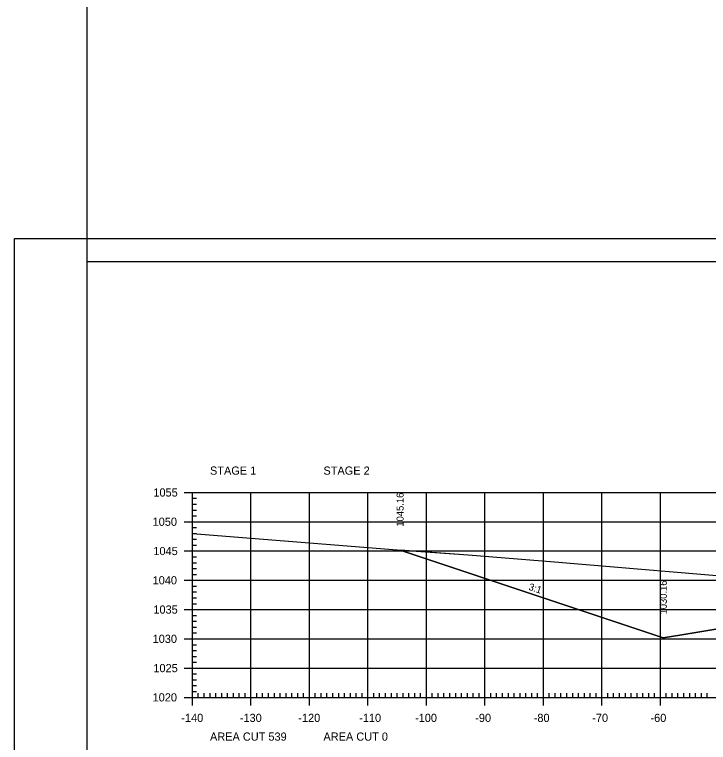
# Model space of a CAD drawing. Extents: x 1322838 to 1324533, y 339903 to 351025.
# Drawn here: x 1323533.3 to 1323651.9, y 346092.7 to 346217 of the extents above; entities that cross this region are included whole.
import ezdxf

# ---------------------------------------------------------------- set-up
doc = ezdxf.new("R2010")
doc.units = 0
for name, color, linetype in [('R_Axis', 7, 'Continuous'), ('R_Axis Annot', 7, 'Continuous'), ('R_Border', 7, 'Continuous'), ('R_Exist Surface', 7, 'Continuous'), ('R_Fin Surface', 7, 'Continuous'), ('R_Fin Surface Annot', 7, 'Continuous'), ('R_Grid', 7, 'Continuous'), ('R_No Plot', 7, 'Continuous')]:
    doc.layers.add(name, color=color, linetype=linetype)

msp = doc.modelspace()

# ---------------------------------------------------------------- linework, layer by layer
at = {"layer": 'R_Axis'}
for p, q in [((1323562.32, 346135.42), (1323565.12, 346135.42)), ((1323563.72, 346100.42), (1323563.72, 346135.42)), ((1323563.72, 346134.42), (1323564.42, 346134.42)), ((1323563.72, 346133.42), (1323564.42, 346133.42)), ((1323563.72, 346132.42), (1323564.42, 346132.42)), ((1323562.32, 346130.42), (1323565.12, 346130.42)), ((1323563.72, 346131.42), (1323564.42, 346131.42)), ((1323563.72, 346129.42), (1323564.42, 346129.42)), ((1323563.72, 346128.42), (1323564.42, 346128.42)), ((1323563.72, 346127.42), (1323564.42, 346127.42)), ((1323562.32, 346125.42), (1323565.12, 346125.42)), ((1323563.72, 346126.42), (1323564.42, 346126.42)), ((1323563.72, 346124.42), (1323564.42, 346124.42)), ((1323563.72, 346123.42), (1323564.42, 346123.42)), ((1323563.72, 346122.42), (1323564.42, 346122.42)), ((1323562.32, 346120.42), (1323565.12, 346120.42)), ((1323563.72, 346121.42), (1323564.42, 346121.42)), ((1323563.72, 346119.42), (1323564.42, 346119.42)), ((1323563.72, 346118.42), (1323564.42, 346118.42)), ((1323563.72, 346117.42), (1323564.42, 346117.42)), ((1323563.72, 346116.42), (1323564.42, 346116.42)), ((1323562.32, 346115.42), (1323565.12, 346115.42)), ((1323563.72, 346114.42), (1323564.42, 346114.42)), ((1323563.72, 346113.42), (1323564.42, 346113.42)), ((1323563.72, 346112.42), (1323564.42, 346112.42)), ((1323563.72, 346111.42), (1323564.42, 346111.42)), ((1323562.32, 346110.42), (1323565.12, 346110.42)), ((1323563.72, 346109.42), (1323564.42, 346109.42)), ((1323563.72, 346108.42), (1323564.42, 346108.42)), ((1323563.72, 346107.42), (1323564.42, 346107.42)), ((1323563.72, 346106.42), (1323564.42, 346106.42)), ((1323562.32, 346105.42), (1323565.12, 346105.42)), ((1323563.72, 346104.42), (1323564.42, 346104.42)), ((1323563.72, 346103.42), (1323564.42, 346103.42)), ((1323563.72, 346102.42), (1323564.42, 346102.42)), ((1323563.72, 346099.02), (1323563.72, 346101.82)), ((1323573.72, 346099.02), (1323573.72, 346101.82)), ((1323583.72, 346099.02), (1323583.72, 346101.82)), ((1323593.72, 346099.02), (1323593.72, 346101.82)), ((1323603.72, 346099.02), (1323603.72, 346101.82)), ((1323613.72, 346099.02), (1323613.72, 346101.82)), ((1323623.72, 346099.02), (1323623.72, 346101.82)), ((1323633.72, 346099.02), (1323633.72, 346101.82)), ((1323643.72, 346099.02), (1323643.72, 346101.82)), ((1323563.72, 346101.42), (1323564.42, 346101.42)), ((1323564.72, 346100.42), (1323564.72, 346101.12)), ((1323565.72, 346100.42), (1323565.72, 346101.12)), ((1323566.72, 346100.42), (1323566.72, 346101.12)), ((1323567.72, 346100.42), (1323567.72, 346101.12)), ((1323568.72, 346100.42), (1323568.72, 346101.12)), ((1323569.72, 346100.42), (1323569.72, 346101.12)), ((1323570.72, 346100.42), (1323570.72, 346101.12)), ((1323571.72, 346100.42), (1323571.72, 346101.12)), ((1323572.72, 346100.42), (1323572.72, 346101.12)), ((1323574.72, 346100.42), (1323574.72, 346101.12)), ((1323575.72, 346100.42), (1323575.72, 346101.12)), ((1323576.72, 346100.42), (1323576.72, 346101.12)), ((1323577.72, 346100.42), (1323577.72, 346101.12)), ((1323578.72, 346100.42), (1323578.72, 346101.12)), ((1323579.72, 346100.42), (1323579.72, 346101.12)), ((1323580.72, 346100.42), (1323580.72, 346101.12)), ((1323581.72, 346100.42), (1323581.72, 346101.12)), ((1323582.72, 346100.42), (1323582.72, 346101.12)), ((1323584.72, 346100.42), (1323584.72, 346101.12)), ((1323585.72, 346100.42), (1323585.72, 346101.12)), ((1323586.72, 346100.42), (1323586.72, 346101.12)), ((1323587.72, 346100.42), (1323587.72, 346101.12)), ((1323588.72, 346100.42), (1323588.72, 346101.12)), ((1323589.72, 346100.42), (1323589.72, 346101.12)), ((1323590.72, 346100.42), (1323590.72, 346101.12)), ((1323591.72, 346100.42), (1323591.72, 346101.12)), ((1323592.72, 346100.42), (1323592.72, 346101.12)), ((1323594.72, 346100.42), (1323594.72, 346101.12)), ((1323595.72, 346100.42), (1323595.72, 346101.12)), ((1323596.72, 346100.42), (1323596.72, 346101.12)), ((1323597.72, 346100.42), (1323597.72, 346101.12)), ((1323598.72, 346100.42), (1323598.72, 346101.12)), ((1323599.72, 346100.42), (1323599.72, 346101.12)), ((1323600.72, 346100.42), (1323600.72, 346101.12)), ((1323601.72, 346100.42), (1323601.72, 346101.12)), ((1323602.72, 346100.42), (1323602.72, 346101.12)), ((1323604.72, 346100.42), (1323604.72, 346101.12)), ((1323605.72, 346100.42), (1323605.72, 346101.12)), ((1323606.72, 346100.42), (1323606.72, 346101.12)), ((1323607.72, 346100.42), (1323607.72, 346101.12)), ((1323608.72, 346100.42), (1323608.72, 346101.12)), ((1323609.72, 346100.42), (1323609.72, 346101.12)), ((1323610.72, 346100.42), (1323610.72, 346101.12)), ((1323611.72, 346100.42), (1323611.72, 346101.12)), ((1323612.72, 346100.42), (1323612.72, 346101.12)), ((1323614.72, 346100.42), (1323614.72, 346101.12)), ((1323615.72, 346100.42), (1323615.72, 346101.12)), ((1323616.72, 346100.42), (1323616.72, 346101.12)), ((1323617.72, 346100.42), (1323617.72, 346101.12)), ((1323618.72, 346100.42), (1323618.72, 346101.12)), ((1323619.72, 346100.42), (1323619.72, 346101.12)), ((1323620.72, 346100.42), (1323620.72, 346101.12)), ((1323621.72, 346100.42), (1323621.72, 346101.12)), ((1323622.72, 346100.42), (1323622.72, 346101.12)), ((1323624.72, 346100.42), (1323624.72, 346101.12)), ((1323625.72, 346100.42), (1323625.72, 346101.12)), ((1323626.72, 346100.42), (1323626.72, 346101.12)), ((1323627.72, 346100.42), (1323627.72, 346101.12)), ((1323628.72, 346100.42), (1323628.72, 346101.12)), ((1323629.72, 346100.42), (1323629.72, 346101.12)), ((1323630.72, 346100.42), (1323630.72, 346101.12)), ((1323631.72, 346100.42), (1323631.72, 346101.12)), ((1323632.72, 346100.42), (1323632.72, 346101.12)), ((1323634.72, 346100.42), (1323634.72, 346101.12)), ((1323635.72, 346100.42), (1323635.72, 346101.12)), ((1323636.72, 346100.42), (1323636.72, 346101.12)), ((1323637.72, 346100.42), (1323637.72, 346101.12)), ((1323638.72, 346100.42), (1323638.72, 346101.12)), ((1323639.72, 346100.42), (1323639.72, 346101.12)), ((1323640.72, 346100.42), (1323640.72, 346101.12)), ((1323641.72, 346100.42), (1323641.72, 346101.12)), ((1323642.72, 346100.42), (1323642.72, 346101.12)), ((1323644.72, 346100.42), (1323644.72, 346101.12)), ((1323645.72, 346100.42), (1323645.72, 346101.12)), ((1323646.72, 346100.42), (1323646.72, 346101.12)), ((1323647.72, 346100.42), (1323647.72, 346101.12)), ((1323648.72, 346100.42), (1323648.72, 346101.12)), ((1323649.72, 346100.42), (1323649.72, 346101.12)), ((1323650.72, 346100.42), (1323650.72, 346101.12)), ((1323651.72, 346100.42), (1323651.72, 346101.12)), ((1323562.32, 346100.42), (1323565.12, 346100.42)), ((1323563.72, 346100.42), (1323843.72, 346100.42))]:
    msp.add_line(p, q, dxfattribs=at)
at = {"layer": 'R_Border'}
for p, q in [((1323545.72, 346174.88), (1323861.9, 346174.88)), ((1323545.72, 345969.42), (1323545.72, 346174.88))]:
    msp.add_line(p, q, dxfattribs=at)
at = {"layer": 'R_Exist Surface'}
msp.add_lwpolyline([(1323563.72, 346128.38), (1323598.72, 346125.62), (1323610.85, 346124.76), (1323625.6, 346123.58), (1323660.77, 346120.63)], dxfattribs=at)
at = {"layer": 'R_Fin Surface'}
msp.add_lwpolyline([(1323599.21, 346125.58), (1323644.21, 346110.58), (1323644.21, 346110.58), (1323647.4, 346111.11), (1323654.23, 346112.25)], dxfattribs=at)
at = {"layer": 'R_Grid'}
for p, q in [((1323563.72, 346135.42), (1323843.72, 346135.42)), ((1323563.72, 346100.42), (1323563.72, 346135.42)), ((1323573.72, 346100.42), (1323573.72, 346135.42)), ((1323583.72, 346100.42), (1323583.72, 346135.42)), ((1323593.72, 346100.42), (1323593.72, 346135.42)), ((1323603.72, 346100.42), (1323603.72, 346135.42)), ((1323613.72, 346100.42), (1323613.72, 346135.42)), ((1323623.72, 346100.42), (1323623.72, 346135.42)), ((1323633.72, 346100.42), (1323633.72, 346135.42)), ((1323643.72, 346100.42), (1323643.72, 346135.42)), ((1323563.72, 346130.42), (1323843.72, 346130.42)), ((1323563.72, 346125.42), (1323843.72, 346125.42)), ((1323563.72, 346120.42), (1323843.72, 346120.42)), ((1323563.72, 346115.42), (1323843.72, 346115.42)), ((1323563.72, 346110.42), (1323843.72, 346110.42)), ((1323563.72, 346105.42), (1323843.72, 346105.42)), ((1323563.72, 346100.42), (1323843.72, 346100.42))]:
    msp.add_line(p, q, dxfattribs=at)
at = {"layer": 'R_No Plot'}
for p, q in [((1323545.72, 346174.88), (1323545.72, 346259.29)), ((1323533.31, 346178.78), (1323866.65, 346178.78))]:
    msp.add_line(p, q, dxfattribs=at)
for points in [[(1323533.31, 346178.78), (1323866.65, 346178.78), (1323866.65, 345965.44), (1323533.31, 345965.44)], [(1323779.64, 346174.88), (1323799.26, 346174.88), (1323799.26, 346165), (1323815.37, 346165), (1323838.57, 346165), (1323838.57, 346132.33), (1323861.77, 346132.33), (1323861.9, 345969.42), (1323545.72, 345969.42), (1323545.72, 346174.88)], [(1323599.21, 346125.59), (1323610.85, 346124.76), (1323625.6, 346123.58), (1323660.77, 346120.63), (1323667.58, 346118.79), (1323672.64, 346117.36), (1323679.44, 346116.49), (1323688.17, 346115.54), (1323691.34, 346115.55), (1323694.71, 346115.46), (1323695.82, 346115.56), (1323698.59, 346115.68), (1323702.61, 346116.02), (1323703.87, 346116.12), (1323704.63, 346116.2), (1323707.07, 346116.47), (1323709.61, 346116.62), (1323709.6, 346115.93), (1323672.22, 346113.37), (1323654.23, 346112.25), (1323647.4, 346111.11), (1323644.21, 346110.58), (1323644.21, 346110.58), (1323599.21, 346125.58)]]:
    msp.add_lwpolyline(points, close=True, dxfattribs=at)

# ---------------------------------------------------------------- texts
at = {"layer": 'R_Axis Annot'}
for s, p in [('STAGE 1', (1323566.72, 346138.45)), ('STAGE 2', (1323586.11, 346138.45)), ('1055', (1323557.04, 346134.72)), ('1050', (1323556.91, 346129.72)), ('1045', (1323557.04, 346124.72)), ('1040', (1323556.91, 346119.72)), ('1035', (1323557.04, 346114.72)), ('1030', (1323556.91, 346109.72)), ('1025', (1323557.04, 346104.72)), ('1020', (1323556.91, 346099.72)), ('-140', (1323561.82, 346096.22)), ('-130', (1323571.82, 346096.22)), ('-120', (1323581.82, 346096.22)), ('-110', (1323592.22, 346096.22)), ('-100', (1323601.77, 346096.22)), ('-90', (1323612.06, 346096.22)), ('-80', (1323622.06, 346096.22)), ('-70', (1323632.06, 346096.22)), ('-60', (1323642.02, 346096.22)), ('AREA CUT 539', (1323566.72, 346093.02)), ('AREA CUT 0', (1323586.11, 346093.02))]:
    msp.add_text(s, height=1.4, dxfattribs=at).set_placement(p)
at = {"layer": 'R_Fin Surface Annot'}
for s, rotation, p in [('1045.16', 90, (1323599.81, 346129.58)), ('3:1', 341.5657, (1323621.08, 346118.82)), ('1030.16', 90, (1323644.81, 346114.58))]:
    msp.add_text(s, height=1.2, rotation=rotation, dxfattribs=at).set_placement(p)

doc.saveas('drawing.dxf')
